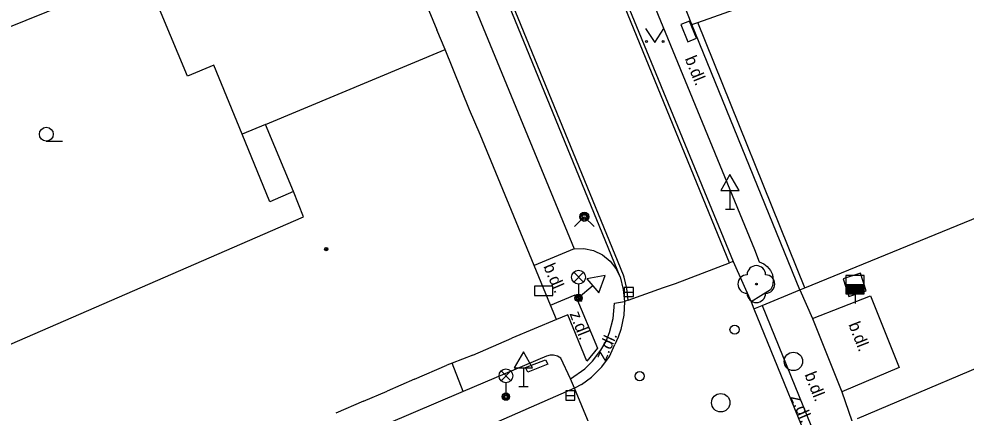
# Model space of a CAD drawing. Extents: x -596229 to -595156, y -1161237 to -1159376.
# Drawn here: x -595755.3 to -595703.9, y -1160525.9 to -1160504.6 of the extents above; entities that cross this region are included whole.
import ezdxf

# ---------------------------------------------------------------- set-up
doc = ezdxf.new("R2010")
doc.units = 0
for name, color, linetype in [('DOP - rozhrani ploch obecne', 7, 'Continuous'), ('Level 22', 7, 'Continuous'), ('Level 24', 7, 'Continuous'), ('Level 26', 7, 'Continuous'), ('Level 27', 7, 'Continuous'), ('Level 28', 7, 'Continuous'), ('Level 31', 7, 'Continuous'), ('Level 33', 7, 'Continuous'), ('Level 34', 7, 'Continuous'), ('Level 36', 7, 'Continuous'), ('Level 39', 7, 'Continuous'), ('silnoproud - povrch.  znaky a  RIS  skut. velikost', 7, 'Continuous'), ('TM - budovy zdene_ betonove - VP', 7, 'Continuous'), ('TM - chodniky - VP', 7, 'Continuous'), ('TM - komunikace - VP', 7, 'Continuous'), ('TM - plot drateny_ kovovy - VP', 7, 'Continuous'), ('TM - podezdivka plotu - VP', 7, 'Continuous'), ('TM - popis povrchu', 7, 'Continuous'), ('TM - rozhrani mezi zpev. plochami mezi sebou - VP', 7, 'Continuous'), ('TM - rozhrani ploch obecne - VP', 7, 'Continuous'), ('TM - vjezd na pozemek', 7, 'Continuous'), ('TM - vstup do budovy - zdene_ betonove', 7, 'Continuous')]:
    doc.layers.add(name, color=color, linetype=linetype)

msp = doc.modelspace()

# ---------------------------------------------------------------- linework, layer by layer
at = {"layer": 'DOP - rozhrani ploch obecne'}
msp.add_lwpolyline([(-595751.64, -1160503.29), (-595763.62, -1160508.14)], dxfattribs=at)
at = {"layer": 'Level 22'}
msp.add_circle((-595715.3, -1160518.92), 0.05, dxfattribs=at)
for centre, start, end in [((-595715.3, -1160518.42), 0, 180), ((-595715.8, -1160518.92), 90, 270), ((-595714.8, -1160518.92), 270, 90), ((-595715.3, -1160519.42), 180, 0)]:
    msp.add_arc(centre, 0.5, start, end, dxfattribs=at)
at = {"layer": 'Level 24'}
for points in [[(-595719.389, -1160504.86), (-595719.015, -1160505.787), (-595718.551, -1160505.6), (-595718.925, -1160504.673)], [(-595727.337, -1160519.538), (-595726.337, -1160519.538), (-595726.337, -1160519.038), (-595727.337, -1160519.038)]]:
    msp.add_lwpolyline(points, close=True, dxfattribs=at)
at = {"layer": 'Level 26'}
msp.add_lwpolyline([(-595710.289, -1160519.591), (-595709.339, -1160519.28), (-595709.65, -1160518.329), (-595710.601, -1160518.64)], close=True, dxfattribs=at)
at = {"layer": 'Level 27'}
for p, q in [((-595722.47, -1160519.35), (-595721.97, -1160519.35)), ((-595725.64, -1160524.96), (-595725.14, -1160524.96))]:
    msp.add_line(p, q, dxfattribs=at)
for points in [[(-595722.47, -1160519.6), (-595721.97, -1160519.6), (-595721.97, -1160519.1), (-595722.47, -1160519.1)], [(-595725.64, -1160525.21), (-595725.14, -1160525.21), (-595725.14, -1160524.71), (-595725.64, -1160524.71)]]:
    msp.add_lwpolyline(points, close=True, dxfattribs=at)
for centre in [(-595713.29, -1160523.11), (-595717.23, -1160525.35)]:
    msp.add_circle(centre, 0.5, dxfattribs=at)
at = {"layer": 'Level 28'}
for p, q in [((-595710.45, -1160518.95), (-595709.45, -1160518.95)), ((-595710.45, -1160519), (-595709.45, -1160519)), ((-595710.45, -1160519.05), (-595709.45, -1160519.05)), ((-595710.45, -1160519.1), (-595709.45, -1160519.1)), ((-595710.45, -1160519.15), (-595709.45, -1160519.15)), ((-595710.45, -1160519.2), (-595709.45, -1160519.2)), ((-595710.45, -1160519.25), (-595709.45, -1160519.25)), ((-595710.45, -1160519.3), (-595709.45, -1160519.3)), ((-595710.45, -1160519.35), (-595709.45, -1160519.35)), ((-595710.45, -1160519.4), (-595709.45, -1160519.4)), ((-595709.95, -1160519.45), (-595709.95, -1160519.98))]:
    msp.add_line(p, q, dxfattribs=at)
msp.add_lwpolyline([(-595710.45, -1160519.45), (-595709.45, -1160519.45), (-595709.45, -1160518.45), (-595710.45, -1160518.45)], close=True, dxfattribs=at)
msp.add_circle((-595716.48, -1160521.39), 0.25, dxfattribs=at)
at = {"layer": 'Level 31'}
msp.add_lwpolyline([(-595725.16, -1160515.8), (-595724.63, -1160515.27), (-595724.1, -1160515.8)], dxfattribs=at)
for centre, radius in [((-595724.63, -1160515.27), 0.25), ((-595724.63, -1160515.27), 0.18), ((-595724.63, -1160515.27), 0.11), ((-595721.63, -1160523.91), 0.25)]:
    msp.add_circle(centre, radius, dxfattribs=at)
at = {"layer": 'Level 33'}
for p, q in [((-595725.205, -1160518.81), (-595724.675, -1160518.28)), ((-595725.205, -1160518.28), (-595724.675, -1160518.81)), ((-595724.94, -1160518.92), (-595724.94, -1160519.67)), ((-595729.145, -1160524.16), (-595728.615, -1160523.63)), ((-595729.145, -1160523.63), (-595728.615, -1160524.16)), ((-595728.88, -1160524.27), (-595728.88, -1160525.02))]:
    msp.add_line(p, q, dxfattribs=at)
for centre, radius in [((-595724.94, -1160518.545), 0.375), ((-595724.94, -1160519.67), 0.2), ((-595724.94, -1160519.67), 0.145), ((-595724.94, -1160519.67), 0.0876), ((-595728.88, -1160523.895), 0.375), ((-595728.88, -1160525.02), 0.2), ((-595728.88, -1160525.02), 0.145), ((-595728.88, -1160525.02), 0.0876)]:
    msp.add_circle(centre, radius, dxfattribs=at)
at = {"layer": 'Level 34'}
for p, q in [((-595716.73, -1160513.842), (-595716.73, -1160514.86)), ((-595716.98, -1160514.86), (-595716.48, -1160514.86)), ((-595724.166, -1160519.009), (-595724.94, -1160519.67)), ((-595725.102, -1160519.48), (-595724.778, -1160519.86)), ((-595727.93, -1160523.452), (-595727.93, -1160524.47)), ((-595728.18, -1160524.47), (-595727.68, -1160524.47))]:
    msp.add_line(p, q, dxfattribs=at)
for points in [[(-595717.23, -1160513.842), (-595716.23, -1160513.842), (-595716.73, -1160512.976)], [(-595724.49, -1160518.629), (-595723.841, -1160519.389), (-595723.507, -1160518.447)], [(-595728.43, -1160523.452), (-595727.43, -1160523.452), (-595727.93, -1160522.586)]]:
    msp.add_lwpolyline(points, close=True, dxfattribs=at)
at = {"layer": 'Level 36'}
msp.add_line((-595753.8, -1160511.175), (-595752.925, -1160511.175), dxfattribs=at)
msp.add_lwpolyline([(-595721.31, -1160505.07), (-595720.81, -1160505.82), (-595720.31, -1160505.07)], dxfattribs=at)
for centre, radius in [((-595721.26, -1160505.77), 0.05), ((-595720.361, -1160505.77), 0.05), ((-595753.8, -1160510.8), 0.375)]:
    msp.add_circle(centre, radius, dxfattribs=at)
at = {"layer": 'Level 39'}
for radius in [0.09, 0.0398]:
    msp.add_circle((-595738.62, -1160517.02), radius, dxfattribs=at)
at = {"layer": 'silnoproud - povrch.  znaky a  RIS  skut. velikost'}
for points in [[(-595727.82, -1160523.45), (-595726.73, -1160523.02)], [(-595726.61, -1160523.26), (-595727.7, -1160523.69), (-595727.82, -1160523.45)], [(-595726.73, -1160523.02), (-595726.61, -1160523.26)]]:
    msp.add_lwpolyline(points, dxfattribs=at)
at = {"layer": 'TM - budovy zdene_ betonove - VP'}
for points in [[(-595734.89, -1160499.66), (-595732.63, -1160505.14)], [(-595746.15, -1160507.65), (-595748.49, -1160502.01)], [(-595741.92, -1160510.28), (-595732.18, -1160506.2)], [(-595730.85, -1160509.47), (-595732.18, -1160506.2)], [(-595744.71, -1160507.06), (-595746.15, -1160507.65)], [(-595743.18, -1160510.8), (-595744.71, -1160507.06)], [(-595741.92, -1160510.28), (-595743.18, -1160510.8)], [(-595740.4, -1160513.9), (-595741.92, -1160510.28)], [(-595727.35, -1160517.91), (-595730.28, -1160510.81)], [(-595739.86, -1160515.28), (-595740.4, -1160513.9)], [(-595758.71, -1160523.46), (-595739.86, -1160515.28)], [(-595726.46, -1160520.06), (-595727.35, -1160517.91)], [(-595726.14, -1160520.84), (-595726.46, -1160520.06)], [(-595726.14, -1160520.84), (-595728.56, -1160521.86)], [(-595731.79, -1160523.2), (-595732.08, -1160523.31)], [(-595730.68, -1160522.77), (-595731.79, -1160523.2)], [(-595733.83, -1160524.07), (-595735.32, -1160524.72)], [(-595736.61, -1160525.26), (-595738.1, -1160525.91)]]:
    msp.add_lwpolyline(points, dxfattribs=at)
at = {"layer": 'TM - chodniky - VP'}
for points in [[(-595724.02, -1160496.07), (-595722.12, -1160500.68), (-595715.41, -1160517.05), (-595715.14, -1160517.71), (-595714.89, -1160517.82), (-595714.71, -1160517.96), (-595714.53, -1160518.18), (-595714.43, -1160518.4), (-595714.38, -1160518.74), (-595714.43, -1160519.02), (-595714.53, -1160519.24), (-595715.59, -1160519.89)], [(-595726.68, -1160522.83), (-595731.2, -1160524.74)], [(-595725.38, -1160524.06), (-595725.91, -1160522.94), (-595726.09, -1160522.83), (-595726.3, -1160522.78), (-595726.48, -1160522.78), (-595726.68, -1160522.83)], [(-595725.17, -1160524.56), (-595725.38, -1160524.06)], [(-595731.2, -1160524.74), (-595747.85, -1160531.84), (-595752.45, -1160533.81), (-595759.42, -1160536.8)]]:
    msp.add_lwpolyline(points, dxfattribs=at)
at = {"layer": 'TM - komunikace - VP'}
for points in [[(-595737.13, -1160487.96), (-595729.99, -1160505.34), (-595725.18, -1160517.01)], [(-595725.2, -1160496.55), (-595723.22, -1160501.47), (-595716.56, -1160517.69)], [(-595725.18, -1160517.01), (-595724.65, -1160517), (-595724.14, -1160517.1), (-595723.64, -1160517.34), (-595723.23, -1160517.67), (-595722.92, -1160518.07), (-595722.69, -1160518.52)], [(-595716.56, -1160517.69), (-595715.59, -1160519.89)], [(-595722.69, -1160518.52), (-595722.53, -1160519.21), (-595722.45, -1160519.86)], [(-595722.45, -1160519.86), (-595722.49, -1160520.61), (-595722.65, -1160521.38), (-595722.79, -1160521.79), (-595722.97, -1160522.2)], [(-595715.59, -1160519.89), (-595715.43, -1160520.27)], [(-595715.43, -1160520.27), (-595711.59, -1160529.69), (-595711.27, -1160530.75)], [(-595724.78, -1160524.36), (-595724.24, -1160523.97), (-595723.68, -1160523.41), (-595723.27, -1160522.84), (-595722.97, -1160522.2)], [(-595725.17, -1160524.56), (-595731.06, -1160527.15), (-595747.41, -1160534.16), (-595752, -1160536.13), (-595757.83, -1160538.64)], [(-595724.78, -1160524.36), (-595725.17, -1160524.56)]]:
    msp.add_lwpolyline(points, dxfattribs=at)
at = {"layer": 'TM - plot drateny_ kovovy - VP'}
for points in [[(-595712.67, -1160519.13), (-595718.48, -1160504.74)], [(-595712.95, -1160519.24), (-595712.67, -1160519.13)], [(-595712.26, -1160520.78), (-595709.12, -1160519.55), (-595707.55, -1160523.44), (-595710.66, -1160524.76)], [(-595709.81, -1160526.2), (-595700.44, -1160522.24)]]:
    msp.add_lwpolyline(points, dxfattribs=at)
at = {"layer": 'TM - podezdivka plotu - VP'}
for points in [[(-595718.8, -1160504.85), (-595720.6, -1160500.25), (-595722.43, -1160495.73), (-595722.53, -1160495.46)], [(-595718.48, -1160504.74), (-595713.33, -1160502.91)], [(-595718.8, -1160504.85), (-595718.48, -1160504.74)], [(-595712.95, -1160519.24), (-595718.8, -1160504.85)]]:
    msp.add_lwpolyline(points, dxfattribs=at)
at = {"layer": 'TM - rozhrani mezi zpev. plochami mezi sebou - VP'}
for points in [[(-595716.75, -1160517.76), (-595723.39, -1160501.54), (-595724.62, -1160498.52), (-595724.78, -1160498.13), (-595725.26, -1160496.95), (-595725.48, -1160496.42), (-595725.54, -1160496.27), (-595725.71, -1160495.86), (-595725.98, -1160495.21), (-595726.51, -1160493.9), (-595727.17, -1160492.27)], [(-595722.25, -1160519.79), (-595722.33, -1160519.16), (-595722.47, -1160518.55), (-595722.5, -1160518.44), (-595728.22, -1160504.5), (-595731.64, -1160496.16)], [(-595725.18, -1160517.01), (-595727.35, -1160517.91)], [(-595722.25, -1160519.79), (-595720.33, -1160519.11), (-595719.68, -1160518.88), (-595716.75, -1160517.76)], [(-595716.56, -1160517.69), (-595716.75, -1160517.76)], [(-595726.46, -1160520.06), (-595725.12, -1160519.5), (-595723.91, -1160522.39), (-595724.49, -1160523.1), (-595725.52, -1160520.58), (-595726.14, -1160520.84)], [(-595714.99, -1160520.09), (-595712.95, -1160519.24)], [(-595725.38, -1160524.06), (-595724.6, -1160523.52), (-595724.19, -1160523.1), (-595723.74, -1160522.51), (-595723.45, -1160522.01), (-595723.26, -1160521.55), (-595723.06, -1160520.78), (-595722.99, -1160519.95), (-595722.45, -1160519.86)], [(-595722.25, -1160519.79), (-595722.45, -1160519.86)], [(-595715.43, -1160520.27), (-595714.99, -1160520.09)], [(-595714.99, -1160520.09), (-595712.12, -1160527.14)], [(-595731.2, -1160524.74), (-595731.79, -1160523.2)], [(-595722.51, -1160531.11), (-595723.7, -1160528.05), (-595723.87, -1160527.65), (-595725.17, -1160524.56)]]:
    msp.add_lwpolyline(points, dxfattribs=at)
at = {"layer": 'TM - rozhrani ploch obecne - VP'}
for points in [[(-595722.69, -1160518.52), (-595735.82, -1160486.43)], [(-595740.4, -1160513.9), (-595741.68, -1160514.47), (-595743.18, -1160510.8)], [(-595712.67, -1160519.13), (-595701.23, -1160514.44), (-595692.49, -1160510.85)], [(-595712.26, -1160520.78), (-595710.66, -1160524.76)]]:
    msp.add_lwpolyline(points, dxfattribs=at)
at = {"layer": 'TM - vjezd na pozemek'}
for points in [[(-595712.95, -1160519.24), (-595712.26, -1160520.78)], [(-595710.66, -1160524.76), (-595710.12, -1160526.33)]]:
    msp.add_lwpolyline(points, dxfattribs=at)
at = {"layer": 'TM - vstup do budovy - zdene_ betonove'}
for points in [[(-595732.18, -1160506.2), (-595732.63, -1160505.14)], [(-595730.28, -1160510.81), (-595730.85, -1160509.47)], [(-595730.68, -1160522.77), (-595728.56, -1160521.86)], [(-595733.83, -1160524.07), (-595732.08, -1160523.31)], [(-595736.61, -1160525.26), (-595735.32, -1160524.72)]]:
    msp.add_lwpolyline(points, dxfattribs=at)

# ---------------------------------------------------------------- texts
at = {"layer": 'TM - popis povrchu'}
for s, rotation, p in [('b.dl.', 292.1, (-595719.19, -1160506.7)), ('b.dl.', 293.09, (-595726.86, -1160517.96)), ('z.dl.', 291.64, (-595725.44, -1160520.53)), ('b.dl.', 291.53, (-595710.32, -1160521.11)), ('z.dl.', 65.21, (-595723.49, -1160523.13)), ('b.dl.', 291.53, (-595712.7, -1160523.82)), ('z.dl.', 293.01, (-595713.47, -1160525.04))]:
    msp.add_text(s, height=0.65, rotation=rotation, dxfattribs=at).set_placement(p)

doc.saveas('drawing.dxf')
